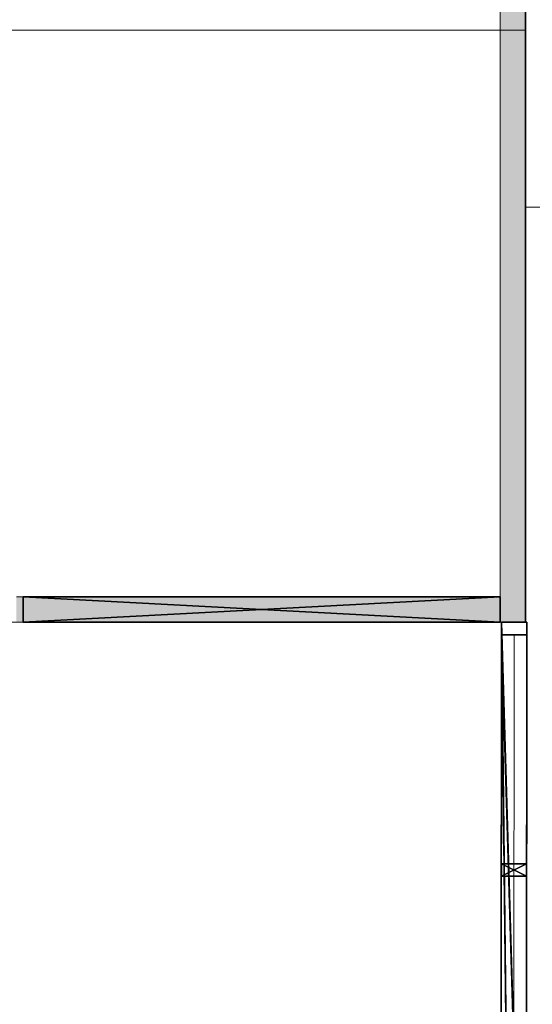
# Model space of a CAD drawing. Header units: inches. Extents: x 15 to 546804, y -66 to 267312.
# Tile 429 of 478: x 448257 to 450293, y 134739 to 138647. Entities that reach past the tile are written whole.
import ezdxf

# ---------------------------------------------------------------- set-up
doc = ezdxf.new("R2010")
doc.units = ezdxf.units.IN
doc.header["$MEASUREMENT"] = 0

msp = doc.modelspace()

# ---------------------------------------------------------------- hatches: boundary and pattern name
at = {"lineweight": 20}
h = msp.add_hatch(color=7, dxfattribs=at)
h.dxf.hatch_style = 1
h.paths.add_polyline_path([(450265.1, 140265.7), (450265.1, 140265.7), (450265.1, 140305.7), (450165.1, 140305.7), (450165.1, 136255.7), (450171.3, 136255.7), (450265.1, 136255.7)])
h = msp.add_hatch(color=7, dxfattribs=at)
h.dxf.hatch_style = 1
h.paths.add_polyline_path([(444817.1, 136255.7), (446286.1, 136255.7), (446286.1, 136355.7), (444817.1, 136355.7)])
h.paths.add_polyline_path([(448244.1, 136255.7), (450165.1, 136255.7), (450165.1, 136355.7), (448244.1, 136355.7)])

# ---------------------------------------------------------------- linework, layer by layer
at = {"color": 7, "lineweight": 20}
for p, q in [((450267.1, 137902.3, 300), (450267.1, 156655.7, 300)), ((450267.1, 156655.7, 300), (450267.1, 136255.7, 300)), ((450265.1, 140365.7, 300), (450267.1, 137902.3, 300)), ((450165.1, 140305.7, 300), (450165.1, 136255.7, 300)), ((450165.1, 140305.7, 3500), (450165.1, 136255.7, 3500)), ((450265.1, 136255.7, 300), (450265.1, 140305.7, 300)), ((450265.1, 136255.7, 3500), (450265.1, 140305.7, 3500)), ((450165.1, 136355.7, 5200), (448244.1, 136355.7, 5200)), ((450165.1, 136255.7, 5200), (450165.1, 136355.7, 5200)), ((450171.3, 136255.7, 300), (444817.1, 136255.7, 300)), ((448244.1, 136255.7, 5200), (450165.1, 136255.7, 5200)), ((450165.1, 136255.7, 300), (450265.1, 136255.7, 300)), ((450165.1, 136255.7, 3500), (450265.1, 136255.7, 3500)), ((450165.1, 136255.7, 300), (450165.1, 136255.7, 3500)), ((450267.1, 136255.7, 300), (450171.3, 136255.7, 300)), ((450265.1, 136255.7, 300), (450265.1, 136255.7, 3500)), ((450218.6, 132971.8, 350), (450221.3, 136205.7, 350)), ((450221.3, 136205.7, 2950), (450218.6, 132971.8, 2950)), ((450221.3, 136205.7, 350), (450221.3, 136205.7, 2950))]:
    msp.add_line(p, q, dxfattribs=at)
at = {"color": 7}
for p, q in [((450165.1, 136355.7, 300), (448270.6, 136355.7, 300)), ((448270.6, 136355.7, 300), (448270.6, 136255.7, 300)), ((450165.1, 136355.7, 3000), (448270.6, 136355.7, 3000)), ((448270.6, 136355.7, 3000), (448270.6, 136255.7, 3000)), ((448270.6, 136355.7, 300), (448270.6, 136355.7, 3000)), ((450165.1, 136255.7, 300), (450165.1, 136355.7, 300)), ((450165.1, 136255.7, 3000), (450165.1, 136355.7, 3000)), ((450165.1, 136355.7, 300), (450165.1, 136355.7, 3000)), ((448270.6, 136255.7, 300), (450165.1, 136255.7, 300)), ((448270.6, 136255.7, 3000), (450165.1, 136255.7, 3000)), ((448270.6, 136255.7, 300), (448270.6, 136255.7, 3000)), ((450164.3, 127855.7, 3000), (450171.3, 136255.7, 3000)), ((450165.1, 136255.7, 300), (450165.1, 136255.7, 3000)), ((450171.3, 136255.7, 300), (450168.6, 132921.8, 300)), ((450171.3, 136255.7, 3000), (450171.3, 136255.7, 300)), ((450171.3, 136255.7, 3000), (450271.3, 136255.6, 3000)), ((450171.3, 136255.7, 300), (450271.3, 136255.6, 300)), ((450264.3, 127855.6, 3000), (450271.3, 136255.6, 3000)), ((450271.3, 136255.6, 300), (450268.6, 132921.8, 300)), ((450271.3, 136255.6, 3000), (450271.3, 136255.6, 300)), ((450164.4, 127905.7, 2950), (450171.3, 136205.7, 2950)), ((450171.3, 136205.7, 350), (450168.6, 132921.8, 350)), ((450171.3, 136205.7, 2950), (450171.3, 136205.7, 350)), ((450171.3, 136205.7, 2950), (450271.3, 136205.6, 2950)), ((450171.3, 136205.7, 350), (450271.3, 136205.6, 350)), ((450264.4, 127905.6, 2950), (450271.3, 136205.6, 2950)), ((450271.3, 136205.6, 350), (450268.6, 132921.8, 350)), ((450271.3, 136205.6, 2950), (450271.3, 136205.6, 350)), ((450170.2, 135247.3, 350), (450170.2, 135297.3, 350)), ((450170.2, 135297.3, 2944.7), (450270.2, 135297.3, 2944.7)), ((450170.2, 135247.3, 2944.7), (450170.2, 135297.3, 2944.7)), ((450170.2, 135297.3, 350), (450170.2, 135297.3, 2944.7)), ((450170.2, 135297.3, 350), (450270.2, 135297.3, 350)), ((450270.2, 135297.3, 2944.7), (450270.2, 135247.3, 2944.7)), ((450270.2, 135297.3, 350), (450270.2, 135297.3, 2944.7)), ((450270.2, 135297.3, 350), (450270.2, 135247.3, 350)), ((450170.2, 135247.3, 350), (450170.2, 135247.3, 2944.7)), ((450270.2, 135247.3, 350), (450170.2, 135247.3, 350)), ((450270.2, 135247.3, 2944.7), (450170.2, 135247.3, 2944.7)), ((450270.2, 135247.3, 350), (450270.2, 135247.3, 2944.7))]:
    msp.add_line(p, q, dxfattribs=at)
at = {"color": 7, "lineweight": 20}
for points, elevation in [([(447215.1, 138605.7), (450267.1, 138605.7)], 3000), ([(450267.1, 137902.3), (453815.1, 137902.3)], 300)]:
    msp.add_lwpolyline(points, dxfattribs=dict(at, elevation=elevation))
for points, invisible_edges in [([(442517.1, 136807.1, 300), (450267.1, 156655.7, 300), (444817.1, 136807.1, 300)], 3), ([(444817.1, 136807.1, 300), (450267.1, 156655.7, 300), (444817.1, 136255.7, 300)], 3), ([(444817.1, 136255.7, 300), (450267.1, 156655.7, 300), (450171.3, 136255.7, 300)], 3), ([(450171.3, 136255.7, 300), (450267.1, 156655.7, 300), (450267.1, 136255.7, 300)], 1), ([(450165.1, 140305.7, 3500), (450165.1, 136255.7, 300), (450165.1, 136255.7, 3500)], 1), ([(450165.1, 136255.7, 300), (450165.1, 140305.7, 3500), (450165.1, 140305.7, 300)], 1), ([(450265.1, 136255.7, 3500), (450165.1, 140305.7, 3500), (450165.1, 136255.7, 3500)], 1), ([(450165.1, 140305.7, 3500), (450265.1, 136255.7, 3500), (450265.1, 140305.7, 3500)], 1), ([(450265.1, 140305.7, 300), (450165.1, 136255.7, 300), (450165.1, 140305.7, 300)], 1), ([(450165.1, 136255.7, 300), (450265.1, 140305.7, 300), (450265.1, 136255.7, 300)], 1), ([(450265.1, 140305.7, 300), (450265.1, 136255.7, 3500), (450265.1, 136255.7, 300)], 1), ([(450265.1, 136255.7, 3500), (450265.1, 140305.7, 300), (450265.1, 140305.7, 3500)], 1), ([(450265.1, 136255.7, 3500), (450165.1, 136255.7, 300), (450265.1, 136255.7, 300)], 1), ([(450165.1, 136255.7, 300), (450265.1, 136255.7, 3500), (450165.1, 136255.7, 3500)], 1), ([(450221.3, 136205.7, 350), (450218.6, 132971.8, 2950), (450218.6, 132971.8, 350)], 1), ([(450218.6, 132971.8, 2950), (450221.3, 136205.7, 350), (450221.3, 136205.7, 2950)], 1)]:
    msp.add_3dface(points, dxfattribs=dict(at, invisible_edges=invisible_edges))
msp.add_3dface([(450267.1, 156655.7, 300), (450267.1, 137902.3, 300), (450265.1, 140365.7, 300)], dxfattribs=at)

# ---------------------------------------------------------------- meshes
at = {"color": 7}
mesh = msp.add_polyface(dxfattribs=at)
corners = [(448270.6, 136255.7, 300), (450165.1, 136355.7, 300), (450165.1, 136255.7, 300), (448270.6, 136355.7, 300)]
mesh.append_faces([[corners[k] for k in face] for face in [(0, 1, 2), (1, 0, 3)]], dxfattribs={"vtx0": -1, "color": 7})
mesh = msp.add_polyface(dxfattribs=at)
corners = [(448270.6, 136355.7, 3000), (450165.1, 136255.7, 3000), (450165.1, 136355.7, 3000), (448270.6, 136255.7, 3000)]
mesh.append_faces([[corners[k] for k in face] for face in [(0, 1, 2), (1, 0, 3)]], dxfattribs={"vtx0": -1, "color": 7})
mesh = msp.add_polyface(dxfattribs=at)
corners = [(448270.6, 136355.7, 3000), (450165.1, 136355.7, 300), (448270.6, 136355.7, 300), (450165.1, 136355.7, 3000)]
mesh.append_faces([[corners[k] for k in face] for face in [(0, 1, 2), (1, 0, 3)]], dxfattribs={"vtx0": -1, "color": 7})
mesh = msp.add_polyface(dxfattribs=at)
corners = [(448270.6, 136255.7, 300), (448270.6, 136355.7, 3000), (448270.6, 136355.7, 300), (448270.6, 136255.7, 3000)]
mesh.append_faces([[corners[k] for k in face] for face in [(0, 1, 2), (1, 0, 3)]], dxfattribs={"vtx0": -1, "color": 7})
mesh = msp.add_polyface(dxfattribs=at)
corners = [(450165.1, 136255.7, 3000), (450165.1, 136355.7, 300), (450165.1, 136355.7, 3000), (450165.1, 136255.7, 300)]
mesh.append_faces([[corners[k] for k in face] for face in [(0, 1, 2), (1, 0, 3)]], dxfattribs={"vtx0": -1, "color": 7})
mesh = msp.add_polyface(dxfattribs=at)
corners = [(450165.1, 136255.7, 3000), (448270.6, 136255.7, 300), (450165.1, 136255.7, 300), (448270.6, 136255.7, 3000)]
mesh.append_faces([[corners[k] for k in face] for face in [(0, 1, 2), (1, 0, 3)]], dxfattribs={"vtx0": -1, "color": 7})
mesh = msp.add_polyface(dxfattribs=at)
corners = [(450164.3, 127855.7, 3000), (450164.4, 127905.7, 2950), (450164.3, 127855.7, 300), (450171.3, 136255.7, 3000), (450171.3, 136205.7, 2950), (450171.3, 136205.7, 350), (450168.6, 132921.8, 350), (450171.3, 136255.7, 300), (450168.6, 132921.8, 300), (450164.4, 127905.7, 350), (450167.1, 131184.5, 300), (450167.1, 131184.5, 350)]
mesh.append_faces([[corners[k] for k in face] for face in [(6, 7, 8), (10, 9, 11)]], dxfattribs={"vtx0": -1, "color": 7})
mesh.append_faces([[corners[k] for k in face] for face in [(0, 1, 2), (1, 3, 4), (4, 3, 5), (7, 5, 3), (2, 9, 10), (9, 2, 1)]], dxfattribs={"vtx0": -1, "vtx1": -1, "color": 7})
mesh.append_faces([[corners[k] for k in face] for face in [(1, 0, 3), (7, 6, 5)]], dxfattribs={"vtx0": -1, "vtx2": -1, "color": 7})
mesh = msp.add_polyface(dxfattribs=at)
corners = [(450264.3, 127855.6, 3000), (450171.3, 136255.7, 3000), (450164.3, 127855.7, 3000), (450271.3, 136255.6, 3000)]
mesh.append_faces([[corners[k] for k in face] for face in [(0, 1, 2), (1, 0, 3)]], dxfattribs={"vtx0": -1, "color": 7})
mesh = msp.add_polyface(dxfattribs=at)
corners = [(450171.3, 136255.7, 300), (450268.6, 132921.8, 300), (450168.6, 132921.8, 300), (450271.3, 136255.6, 300)]
mesh.append_faces([[corners[k] for k in face] for face in [(0, 1, 2), (1, 0, 3)]], dxfattribs={"vtx0": -1, "color": 7})
mesh = msp.add_polyface(dxfattribs=at)
corners = [(450171.3, 136255.7, 300), (450271.3, 136255.6, 3000), (450271.3, 136255.6, 300), (450171.3, 136255.7, 3000)]
mesh.append_faces([[corners[k] for k in face] for face in [(0, 1, 2), (1, 0, 3)]], dxfattribs={"vtx0": -1, "color": 7})
mesh = msp.add_polyface(dxfattribs=at)
corners = [(450264.3, 127855.6, 300), (450264.4, 127905.6, 350), (450264.3, 127855.6, 3000), (450267.1, 131184.5, 300), (450267.1, 131184.5, 350), (450271.3, 136255.6, 300), (450268.6, 132921.8, 350), (450268.6, 132921.8, 300), (450271.3, 136205.6, 350), (450271.3, 136205.6, 2950), (450264.4, 127905.6, 2950), (450271.3, 136255.6, 3000)]
mesh.append_faces([[corners[k] for k in face] for face in [(1, 3, 4), (5, 6, 7)]], dxfattribs={"vtx0": -1, "color": 7})
mesh.append_faces([[corners[k] for k in face] for face in [(0, 1, 2), (6, 5, 8), (8, 5, 9), (2, 10, 11), (10, 2, 1), (11, 9, 5)]], dxfattribs={"vtx0": -1, "vtx1": -1, "color": 7})
mesh.append_faces([[corners[k] for k in face] for face in [(1, 0, 3), (11, 10, 9)]], dxfattribs={"vtx0": -1, "vtx2": -1, "color": 7})
mesh = msp.add_polyface(dxfattribs=at)
corners = [(450171.3, 136205.7, 2950), (450264.4, 127905.6, 2950), (450164.4, 127905.7, 2950), (450271.3, 136205.6, 2950)]
mesh.append_faces([[corners[k] for k in face] for face in [(0, 1, 2), (1, 0, 3)]], dxfattribs={"vtx0": -1, "color": 7})
mesh = msp.add_polyface(dxfattribs=at)
corners = [(450268.6, 132921.8, 350), (450171.3, 136205.7, 350), (450168.6, 132921.8, 350), (450271.3, 136205.6, 350)]
mesh.append_faces([[corners[k] for k in face] for face in [(0, 1, 2), (1, 0, 3)]], dxfattribs={"vtx0": -1, "color": 7})
mesh = msp.add_polyface(dxfattribs=at)
corners = [(450271.3, 136205.6, 2950), (450171.3, 136205.7, 350), (450271.3, 136205.6, 350), (450171.3, 136205.7, 2950)]
mesh.append_faces([[corners[k] for k in face] for face in [(0, 1, 2), (1, 0, 3)]], dxfattribs={"vtx0": -1, "color": 7})
mesh = msp.add_polyface(dxfattribs=at)
corners = [(450270.2, 135247.3, 2944.7), (450170.2, 135297.3, 2944.7), (450170.2, 135247.3, 2944.7), (450270.2, 135297.3, 2944.7)]
mesh.append_faces([[corners[k] for k in face] for face in [(0, 1, 2), (1, 0, 3)]], dxfattribs={"vtx0": -1, "color": 7})
mesh = msp.add_polyface(dxfattribs=at)
corners = [(450170.2, 135297.3, 2944.7), (450170.2, 135247.3, 350), (450170.2, 135247.3, 2944.7), (450170.2, 135297.3, 350)]
mesh.append_faces([[corners[k] for k in face] for face in [(0, 1, 2), (1, 0, 3)]], dxfattribs={"vtx0": -1, "color": 7})
mesh = msp.add_polyface(dxfattribs=at)
corners = [(450170.2, 135297.3, 2944.7), (450270.2, 135297.3, 350), (450170.2, 135297.3, 350), (450270.2, 135297.3, 2944.7)]
mesh.append_faces([[corners[k] for k in face] for face in [(0, 1, 2), (1, 0, 3)]], dxfattribs={"vtx0": -1, "color": 7})
mesh = msp.add_polyface(dxfattribs=at)
corners = [(450270.2, 135297.3, 350), (450170.2, 135247.3, 350), (450170.2, 135297.3, 350), (450270.2, 135247.3, 350)]
mesh.append_faces([[corners[k] for k in face] for face in [(0, 1, 2), (1, 0, 3)]], dxfattribs={"vtx0": -1, "color": 7})
mesh = msp.add_polyface(dxfattribs=at)
corners = [(450270.2, 135297.3, 350), (450270.2, 135247.3, 2944.7), (450270.2, 135247.3, 350), (450270.2, 135297.3, 2944.7)]
mesh.append_faces([[corners[k] for k in face] for face in [(0, 1, 2), (1, 0, 3)]], dxfattribs={"vtx0": -1, "color": 7})
mesh = msp.add_polyface(dxfattribs=at)
corners = [(450270.2, 135247.3, 2944.7), (450170.2, 135247.3, 350), (450270.2, 135247.3, 350), (450170.2, 135247.3, 2944.7)]
mesh.append_faces([[corners[k] for k in face] for face in [(0, 1, 2), (1, 0, 3)]], dxfattribs={"vtx0": -1, "color": 7})

doc.saveas('drawing.dxf')
